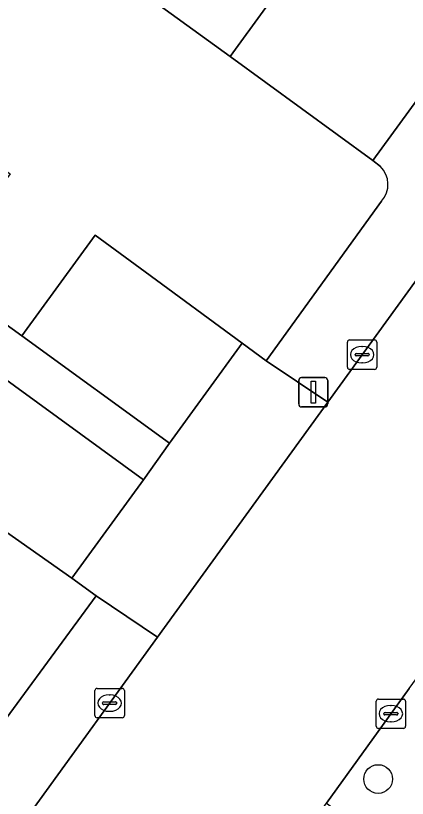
# Model space of a CAD drawing. Extents: x 159674 to 160531, y 382172 to 382904.
# Drawn here: x 160221.75 to 160235.08, y 382511.87 to 382538.52 of the extents above; entities that cross this region are included whole.
import ezdxf

# ---------------------------------------------------------------- set-up
doc = ezdxf.new("R2010")
doc.units = 0
for name, color, linetype in [('IMGEO_Boom', 7, 'Continuous'), ('IMGEO_Erf', 7, 'Continuous'), ('IMGEO_Kolk', 7, 'Continuous'), ('IMGEO_Lichtmast', 7, 'Continuous'), ('IMGEO_Muur', 7, 'Continuous'), ('IMGEO_Pand', 7, 'Continuous'), ('IMGEO_Rijbaan_lokaal_gesloten', 7, 'Continuous'), ('IMGEO_Voetpad_open', 7, 'Continuous')]:
    doc.layers.add(name, color=color, linetype=linetype)

msp = doc.modelspace()

# ---------------------------------------------------------------- linework, layer by layer
at = {"layer": 'IMGEO_Boom'}
msp.add_circle((160234.088, 382512.527), 0.489, dxfattribs=at)
at = {"layer": 'IMGEO_Erf'}
for points in [[(160229.047, 382537.13), (160224.295, 382540.586), (160219.38, 382544.16), (160217.267, 382541.345), (160212.578, 382544.777), (160214.647, 382547.603), (160209.453, 382551.381), (160202.472, 382541.785), (160205.407, 382539.65), (160207.895, 382543.071), (160210.155, 382541.427), (160211.914, 382540.148), (160209.426, 382536.727), (160215.055, 382532.633), (160217.543, 382536.054), (160219.803, 382534.41), (160221.562, 382533.131), (160219.074, 382529.71), (160221.967, 382527.617), (160224.461, 382531.045), (160226.154, 382529.799), (160229.46, 382527.365), (160230.277, 382526.771), (160234.204, 382532.209)], [(160234.164, 382533.388), (160233.913, 382533.59), (160229.047, 382537.13)], [(160220.389, 382513.187), (160224.489, 382518.771), (160223.667, 382519.369), (160220.311, 382521.713), (160218.523, 382522.962), (160221.031, 382526.41), (160218.446, 382528.338), (160215.966, 382524.929), (160213.963, 382526.385), (160211.954, 382527.847), (160214.434, 382531.256)]]:
    msp.add_lwpolyline(points, dxfattribs=at)
msp.add_arc((160233.58, 382532.778), 0.844, 317.6362, 46.2501, dxfattribs=at)
at = {"layer": 'IMGEO_Kolk'}
for p, q in [((160233.043, 382526.552), (160233.043, 382527.404)), ((160233.118, 382527.478), (160233.97, 382527.478)), ((160234.044, 382527.404), (160234.044, 382526.552)), ((160233.531, 382527.258), (160233.556, 382527.258)), ((160233.302, 382526.972), (160233.302, 382526.984)), ((160233.74, 382526.935), (160233.342, 382526.935)), ((160233.345, 382527.021), (160233.743, 382527.021)), ((160233.786, 382526.984), (160233.786, 382526.972)), ((160233.554, 382526.698), (160233.529, 382526.698)), ((160233.97, 382526.478), (160233.118, 382526.478)), ((160224.45, 382514.687), (160224.45, 382515.539)), ((160224.525, 382515.613), (160225.377, 382515.613)), ((160224.938, 382515.393), (160224.963, 382515.393)), ((160225.451, 382515.539), (160225.451, 382514.687)), ((160224.709, 382515.107), (160224.709, 382515.119)), ((160224.752, 382515.156), (160225.15, 382515.156)), ((160225.193, 382515.119), (160225.193, 382515.107)), ((160234.022, 382514.326), (160234.022, 382515.178)), ((160234.097, 382515.252), (160234.949, 382515.252)), ((160235.023, 382515.178), (160235.023, 382514.326)), ((160225.147, 382515.07), (160224.749, 382515.07)), ((160224.961, 382514.833), (160224.936, 382514.833)), ((160234.51, 382515.032), (160234.535, 382515.032)), ((160225.377, 382514.613), (160224.525, 382514.613)), ((160234.281, 382514.746), (160234.281, 382514.758)), ((160234.719, 382514.709), (160234.321, 382514.709)), ((160234.324, 382514.795), (160234.722, 382514.795)), ((160234.765, 382514.758), (160234.765, 382514.746)), ((160234.533, 382514.472), (160234.508, 382514.472)), ((160234.949, 382514.252), (160234.097, 382514.252))]:
    msp.add_line(p, q, dxfattribs=at)
for points in [[(160233.043, 382526.552), (160233.043, 382527.404)], [(160233.118, 382527.478), (160233.97, 382527.478)], [(160234.044, 382527.404), (160234.044, 382526.552)], [(160233.97, 382526.478), (160233.118, 382526.478)], [(160224.45, 382514.687), (160224.45, 382515.539)], [(160224.525, 382515.613), (160225.377, 382515.613)], [(160225.451, 382515.539), (160225.451, 382514.687)], [(160234.022, 382514.326), (160234.022, 382515.178)], [(160234.097, 382515.252), (160234.949, 382515.252)], [(160235.023, 382515.178), (160235.023, 382514.326)], [(160225.377, 382514.613), (160224.525, 382514.613)], [(160234.949, 382514.252), (160234.097, 382514.252)]]:
    msp.add_lwpolyline(points, dxfattribs=at)
for centre, radius, start, end in [((160233.12, 382527.402), 0.0765, 91.552, 178.448), ((160233.12, 382527.402), 0.0765, 91.552, 178.448), ((160233.968, 382527.402), 0.0765, 1.552, 88.448), ((160233.968, 382527.402), 0.0765, 1.552, 88.448), ((160233.342, 382526.981), 0.0403, 85.8775, 175.7526), ((160233.339, 382526.971), 0.0366, 178.938, 274.7102), ((160233.743, 382526.978), 0.043, 264.8664, 352.4533), ((160233.747, 382526.983), 0.0386, 1.7309, 96.639), ((160233.12, 382526.554), 0.0765, 181.552, 268.448), ((160233.12, 382526.554), 0.0765, 181.552, 268.448), ((160233.968, 382526.554), 0.0765, 271.552, 358.448), ((160233.968, 382526.554), 0.0765, 271.552, 358.448), ((160224.527, 382515.537), 0.0765, 91.552, 178.448), ((160224.527, 382515.537), 0.0765, 91.552, 178.448), ((160225.375, 382515.537), 0.0765, 1.552, 88.448), ((160225.375, 382515.537), 0.0765, 1.552, 88.448), ((160224.749, 382515.116), 0.0403, 85.8775, 175.7526), ((160224.746, 382515.106), 0.0366, 178.938, 274.7102), ((160225.15, 382515.113), 0.043, 264.8664, 352.4533), ((160225.154, 382515.118), 0.0386, 1.7309, 96.639), ((160234.099, 382515.176), 0.0765, 91.552, 178.448), ((160234.099, 382515.176), 0.0765, 91.552, 178.448), ((160234.947, 382515.176), 0.0765, 1.552, 88.448), ((160234.947, 382515.176), 0.0765, 1.552, 88.448), ((160224.527, 382514.689), 0.0765, 181.552, 268.448), ((160224.527, 382514.689), 0.0765, 181.552, 268.448), ((160225.375, 382514.689), 0.0765, 271.552, 358.448), ((160225.375, 382514.689), 0.0765, 271.552, 358.448), ((160234.321, 382514.755), 0.0403, 85.8775, 175.7526), ((160234.318, 382514.745), 0.0366, 178.938, 274.7102), ((160234.722, 382514.752), 0.043, 264.8664, 352.4533), ((160234.726, 382514.757), 0.0386, 1.7309, 96.639), ((160234.099, 382514.328), 0.0765, 181.552, 268.448), ((160234.099, 382514.328), 0.0765, 181.552, 268.448), ((160234.947, 382514.328), 0.0765, 271.552, 358.448), ((160234.947, 382514.328), 0.0765, 271.552, 358.448)]:
    msp.add_arc(centre, radius, start, end, dxfattribs=at)
for centre, major_axis, ratio, start_param, end_param in [((160233.53, 382526.978), (-0.387, 0.002), 0.722429, 4.712389, 7.853982), ((160233.555, 382526.978), (-0.39, 0.002), 0.717154, 1.570796, 4.712389), ((160224.937, 382515.113), (-0.387, 0.002), 0.722429, 4.712389, 7.853982), ((160224.962, 382515.113), (-0.39, 0.002), 0.717154, 1.570796, 4.712389), ((160234.509, 382514.752), (-0.387, 0.002), 0.722429, 4.712389, 7.853982), ((160234.534, 382514.752), (-0.39, 0.002), 0.717154, 1.570796, 4.712389)]:
    msp.add_ellipse(centre, major_axis=major_axis, ratio=ratio, start_param=start_param, end_param=end_param, dxfattribs=at)
at = {"layer": 'IMGEO_Lichtmast'}
for p, q in [((160231.385, 382525.299), (160231.385, 382526.099)), ((160231.385, 382526.099), (160231.385, 382525.299)), ((160231.485, 382526.199), (160232.275, 382526.199)), ((160232.275, 382526.199), (160231.485, 382526.199)), ((160232.375, 382526.099), (160232.375, 382525.299)), ((160232.375, 382525.299), (160232.375, 382526.099)), ((160232.275, 382525.199), (160231.485, 382525.199)), ((160231.485, 382525.199), (160232.275, 382525.199))]:
    msp.add_line(p, q, dxfattribs=at)
msp.add_lwpolyline([(160231.805, 382526.074), (160231.955, 382526.074), (160231.955, 382525.324), (160231.805, 382525.324), (160231.805, 382526.074)], dxfattribs=at)
for centre, start, end in [((160231.485, 382526.099), 90, 180), ((160231.485, 382526.099), 90, 180), ((160232.275, 382526.099), 0, 90), ((160232.275, 382526.099), 360, 90), ((160231.485, 382525.299), 180, 270), ((160231.485, 382525.299), 180, 270), ((160232.275, 382525.299), 270, 0), ((160232.275, 382525.299), 270, 0)]:
    msp.add_arc(centre, 0.1, start, end, dxfattribs=at)
at = {"layer": 'IMGEO_Muur'}
for points in [[(160234.164, 382533.388), (160233.913, 382533.59)], [(160230.277, 382526.771), (160234.204, 382532.209)], [(160229.46, 382527.365), (160230.277, 382526.771)], [(160223.667, 382519.369), (160224.489, 382518.771)], [(160224.489, 382518.771), (160220.389, 382513.187)]]:
    msp.add_lwpolyline(points, dxfattribs=at)
msp.add_arc((160233.58, 382532.778), 0.844, 317.6362, 46.2501, dxfattribs=at)
at = {"layer": 'IMGEO_Pand'}
for points in [[(160233.636, 382543.439), (160228.884, 382546.895), (160224.295, 382540.586), (160229.047, 382537.13)], [(160233.636, 382543.439), (160229.047, 382537.13), (160233.913, 382533.59), (160238.502, 382539.899)], [(160229.46, 382527.365), (160226.154, 382529.799), (160224.461, 382531.045), (160221.967, 382527.617), (160226.987, 382523.966)], [(160223.667, 382519.369), (160226.104, 382522.72), (160221.031, 382526.41), (160218.523, 382522.962), (160220.311, 382521.713)]]:
    msp.add_lwpolyline(points, close=True, dxfattribs=at)
at = {"layer": 'IMGEO_Rijbaan_lokaal_gesloten'}
for points in [[(160315.311, 382639.622), (160304.717, 382625.008), (160302.639, 382622.143), (160290.62, 382605.563), (160279.709, 382590.612), (160279.414, 382590.208), (160269.482, 382576.534), (160263.507, 382568.309), (160253.466, 382554.485), (160253.079, 382553.951), (160242.339, 382539.119), (160232.376, 382525.365), (160226.58, 382517.362), (160218.061, 382505.6), (160216.652, 382503.655), (160216.208, 382503.063), (160216.121, 382502.946), (160214.024, 382500), (160205.773, 382488.409), (160195.682, 382474.429), (160187.988, 382463.77), (160179.328, 382451.773), (160168.227, 382436.541)], [(160176.58, 382434.549), (160182.656, 382442.82), (160193.454, 382457.632), (160193.845, 382458.168), (160195.88, 382461.012), (160200.33, 382467.23), (160207.829, 382477.658), (160208.563, 382478.674), (160211.935, 382483.338), (160213.016, 382484.835), (160216.503, 382489.659), (160218.852, 382492.909), (160223.908, 382500), (160224.532, 382500.867), (160228.891, 382506.926), (160232.328, 382511.703), (160235.142, 382515.615), (160244.516, 382528.409), (160246.675, 382531.388), (160247.218, 382532.137), (160249.155, 382534.809), (160256.944, 382545.554)]]:
    msp.add_lwpolyline(points, dxfattribs=at)
at = {"layer": 'IMGEO_Voetpad_open'}
for points in [[(160240.295, 382542.32), (160238.502, 382539.899), (160233.913, 382533.59), (160234.164, 382533.388)], [(160234.204, 382532.209), (160230.277, 382526.771), (160232.376, 382525.365), (160242.339, 382539.119)], [(160226.58, 382517.362), (160224.489, 382518.771), (160220.389, 382513.187)], [(160216.121, 382502.946), (160216.208, 382503.063), (160216.652, 382503.655), (160218.061, 382505.6), (160226.58, 382517.362)], [(160235.142, 382515.615), (160232.328, 382511.703), (160235.158, 382509.653), (160237.217, 382512.565), (160239.266, 382511.108), (160241.986, 382514.861)]]:
    msp.add_lwpolyline(points, dxfattribs=at)
for points in [[(160209.426, 382536.727), (160207.667, 382538.006), (160205.407, 382539.65), (160202.472, 382541.785), (160201.606, 382540.595), (160204.554, 382538.45), (160206.567, 382536.986), (160208.566, 382535.532), (160214.434, 382531.256), (160216.444, 382529.794), (160218.446, 382528.338), (160221.031, 382526.41), (160226.104, 382522.72), (160226.987, 382523.966), (160221.967, 382527.617), (160219.074, 382529.71), (160217.315, 382530.989), (160215.055, 382532.633)], [(160226.58, 382517.362), (160232.376, 382525.365), (160230.277, 382526.771), (160229.46, 382527.365), (160226.987, 382523.966), (160226.104, 382522.72), (160223.667, 382519.369), (160224.489, 382518.771)]]:
    msp.add_lwpolyline(points, close=True, dxfattribs=at)
msp.add_arc((160233.58, 382532.778), 0.844, 317.6362, 46.2501, dxfattribs=at)

doc.saveas('drawing.dxf')
